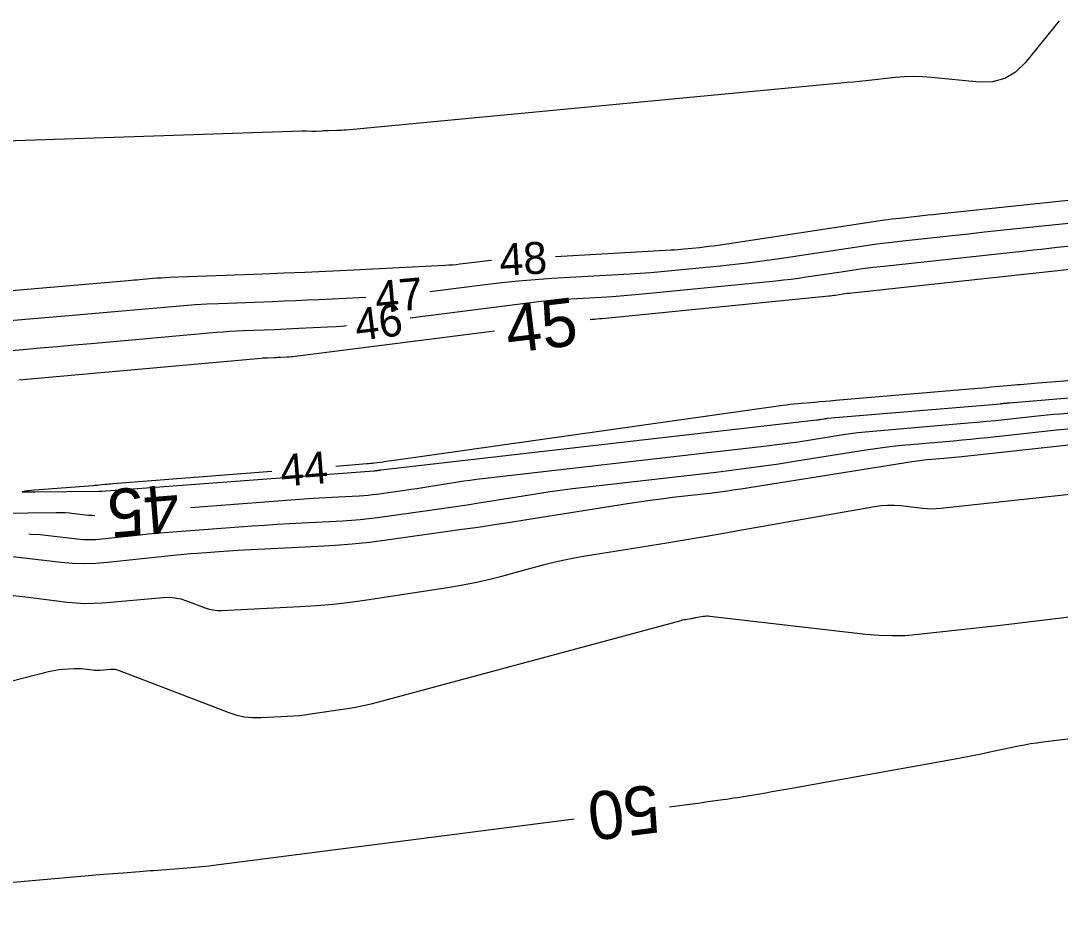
# Model space of a CAD drawing. Extents: x 2384780 to 2405861, y 547869 to 573706.
# Drawn here: x 2396171.7 to 2396236.6, y 552594.1 to 552650.2 of the extents above; entities that cross this region are included whole.
import ezdxf

# ---------------------------------------------------------------- set-up
doc = ezdxf.new("R2010")
doc.units = 0
doc.layers.add('Old_Level_60', color=7, linetype='Continuous')
doc.layers.add('Old_Level_61', color=7, linetype='Continuous')

msp = doc.modelspace()

# ---------------------------------------------------------------- linework, layer by layer
at = {"layer": 'Old_Level_60'}
for points in [[(2396236.55475, 552650.205), (2396234.43, 552647.58575), (2396233.8325, 552646.99525), (2396233.154, 552646.5975), (2396232.39475, 552646.3925), (2396231.55475, 552646.3805), (2396228.57175, 552646.66575), (2396228.00925, 552646.7055), (2396227.44675, 552646.71725), (2396226.88425, 552646.70075), (2396226.322, 552646.656), (2396224.4855, 552646.4645), (2396224.092, 552646.424), (2396223.69825, 552646.38425), (2396223.3045, 552646.34575), (2396222.91075, 552646.308), (2396192.03375, 552643.38775), (2396191.88425, 552643.375), (2396191.7345, 552643.365), (2396191.58475, 552643.35775), (2396191.43475, 552643.3535), (2396190.942, 552643.3435), (2396190.8385, 552643.3405), (2396190.735, 552643.336), (2396190.6315, 552643.33), (2396190.528, 552643.32225), (2396190.1905, 552643.29425), (2396190.118, 552643.2895), (2396190.04575, 552643.28725), (2396189.97325, 552643.28775), (2396189.90075, 552643.2905), (2396189.572, 552643.3095), (2396189.5015, 552643.31275), (2396189.431, 552643.31425), (2396189.3605, 552643.3145), (2396189.29, 552643.31275), (2396157.788, 552642.249)], [(2396240.267, 552639.31125), (2396229.01775, 552638.13625), (2396228.6825, 552638.101), (2396228.347, 552638.0655), (2396228.01175, 552638.0295), (2396227.6765, 552637.99325), (2396226.58125, 552637.874), (2396226.3465, 552637.84725), (2396226.1125, 552637.81825), (2396225.8785, 552637.7865), (2396225.645, 552637.75275), (2396215.26875, 552636.1885), (2396214.9775, 552636.1465), (2396214.68575, 552636.10825), (2396214.3935, 552636.0735), (2396214.10075, 552636.04275), (2396213.14425, 552635.94775), (2396212.939, 552635.9285), (2396212.73375, 552635.91125), (2396212.52825, 552635.89625), (2396212.32275, 552635.8835), (2396205.1005, 552635.47175)], [(2396239.1675, 552637.7635), (2396233.89275, 552637.2125), (2396232.88825, 552637.107), (2396231.88375, 552637.0005), (2396230.8795, 552636.89275), (2396229.87525, 552636.784), (2396226.595, 552636.42725), (2396225.8925, 552636.34725), (2396225.191, 552636.26), (2396224.4905, 552636.16525), (2396223.79075, 552636.0635), (2396219.09625, 552635.356), (2396218.17225, 552635.22275), (2396217.24675, 552635.101), (2396216.31975, 552634.99125), (2396215.39125, 552634.893), (2396212.35575, 552634.59175), (2396211.705, 552634.5305), (2396211.05375, 552634.47625), (2396210.402, 552634.42875), (2396209.7495, 552634.38825), (2396204.87575, 552634.11025), (2396203.83225, 552634.0415), (2396202.7905, 552633.955), (2396201.75025, 552633.85), (2396200.71175, 552633.727), (2396197.25975, 552633.288)], [(2396238.75375, 552636.28725), (2396236.42025, 552636.0435), (2396235.92025, 552635.991), (2396235.42025, 552635.93775), (2396234.92025, 552635.88425), (2396234.4205, 552635.83025), (2396225.60975, 552634.87175), (2396224.9385, 552634.79525), (2396224.26825, 552634.712), (2396223.59875, 552634.6215), (2396222.93025, 552634.52425), (2396220.748, 552634.1955), (2396220.28, 552634.12775), (2396219.81125, 552634.06625), (2396219.34175, 552634.01075), (2396218.8715, 552633.961), (2396210.77525, 552633.15725), (2396210.075, 552633.09125), (2396209.37425, 552633.033), (2396208.673, 552632.98175), (2396207.97125, 552632.938), (2396205.6775, 552632.80725), (2396205.1865, 552632.775), (2396204.69625, 552632.73425), (2396204.20675, 552632.68475), (2396203.718, 552632.627), (2396196.036, 552631.65)], [(2396201.10725, 552635.23825), (2396200.8805, 552635.2195), (2396200.54875, 552635.186), (2396200.21725, 552635.14675), (2396199.136, 552635.00925), (2396198.904, 552634.982), (2396198.67175, 552634.95925), (2396198.439, 552634.941), (2396198.20575, 552634.927), (2396192.0795, 552634.62375), (2396190.76675, 552634.56075), (2396189.45375, 552634.5015), (2396188.1405, 552634.44625), (2396186.82725, 552634.3945), (2396180.987, 552634.174), (2396180.733, 552634.16275), (2396180.4795, 552634.14825), (2396180.226, 552634.1305), (2396179.97275, 552634.1095), (2396179.14575, 552634.03575), (2396178.96875, 552634.02), (2396178.7915, 552634.0045), (2396178.61425, 552633.989), (2396178.437, 552633.97375), (2396161.20525, 552632.4985)], [(2396193.27625, 552632.93975), (2396190.32625, 552632.79375), (2396189.60625, 552632.75925), (2396188.88625, 552632.72675), (2396188.16625, 552632.69625), (2396187.446, 552632.668), (2396184.07275, 552632.54075), (2396183.35025, 552632.50875), (2396182.62825, 552632.4675), (2396181.90675, 552632.417), (2396181.186, 552632.35725), (2396177.83375, 552632.058), (2396177.11525, 552631.99425), (2396176.397, 552631.931), (2396175.6785, 552631.8685), (2396174.95975, 552631.80675), (2396165.4275, 552630.99075)], [(2396192.066, 552631.163), (2396191.957, 552631.15225), (2396191.4125, 552631.1095), (2396190.867, 552631.07725), (2396189.08325, 552630.989), (2396188.701, 552630.9705), (2396188.31875, 552630.95325), (2396187.9365, 552630.93725), (2396187.55425, 552630.92225), (2396185.60875, 552630.84875), (2396185.192, 552630.83025), (2396184.77575, 552630.8065), (2396184.35975, 552630.7775), (2396183.944, 552630.743), (2396176.1225, 552630.04475), (2396175.0625, 552629.9505), (2396174.0025, 552629.85725), (2396172.94225, 552629.765), (2396171.88175, 552629.67375), (2396168.418, 552629.37725)], [(2396259.96975, 552629.67075), (2396236.34225, 552627.6715), (2396236.066, 552627.64825), (2396235.78975, 552627.62525), (2396235.51375, 552627.6025), (2396235.2375, 552627.57975), (2396234.335, 552627.5065), (2396234.14175, 552627.4905), (2396233.9485, 552627.474), (2396233.755, 552627.45725), (2396233.562, 552627.43975), (2396232.30675, 552627.3255), (2396232.03775, 552627.30125), (2396231.76875, 552627.2775), (2396231.49975, 552627.254), (2396231.23075, 552627.231), (2396222.58875, 552626.49975), (2396222.2615, 552626.472), (2396221.9345, 552626.444), (2396221.6075, 552626.416), (2396221.2805, 552626.38775), (2396220.2125, 552626.295), (2396219.98375, 552626.27375), (2396219.75525, 552626.24925), (2396219.52725, 552626.2215), (2396219.2995, 552626.191), (2396195.0275, 552622.75525), (2396194.8585, 552622.7315), (2396194.68925, 552622.7085), (2396194.51975, 552622.686), (2396194.35025, 552622.66425), (2396193.79675, 552622.59375), (2396193.678, 552622.57925), (2396193.55925, 552622.5665), (2396193.44025, 552622.55475), (2396193.321, 552622.54475), (2396191.38725, 552622.392)], [(2396172.59675, 552620.79625), (2396176.603, 552620.847), (2396176.61275, 552620.847), (2396176.6225, 552620.8465), (2396176.632, 552620.846), (2396176.64175, 552620.845), (2396176.673, 552620.84125), (2396176.67975, 552620.84075), (2396176.6865, 552620.8405), (2396176.69325, 552620.84075), (2396176.7, 552620.84125), (2396176.742, 552620.84575), (2396176.75075, 552620.84675), (2396176.75975, 552620.8475), (2396176.76875, 552620.84825), (2396176.77775, 552620.849), (2396193.764, 552622.11875), (2396193.78, 552622.12), (2396193.79625, 552622.121), (2396193.8125, 552622.122), (2396193.82875, 552622.12275), (2396193.8815, 552622.1255), (2396193.893, 552622.12625), (2396193.90425, 552622.127), (2396193.9155, 552622.12825), (2396193.92675, 552622.12975), (2396193.99775, 552622.1395), (2396194.013, 552622.14175), (2396194.02825, 552622.144), (2396194.04325, 552622.14625), (2396194.0585, 552622.14875), (2396194.13225, 552622.1605), (2396194.148, 552622.163), (2396194.164, 552622.16525), (2396194.17975, 552622.16725), (2396194.19575, 552622.16925), (2396221.41, 552625.2975), (2396221.476, 552625.3055), (2396221.54175, 552625.31425), (2396221.6075, 552625.3235), (2396221.67325, 552625.33375), (2396221.8875, 552625.368), (2396221.9335, 552625.37475), (2396221.9795, 552625.38075), (2396222.02575, 552625.386), (2396222.072, 552625.3905), (2396232.87725, 552626.30475), (2396232.93425, 552626.30975), (2396232.991, 552626.315), (2396233.04775, 552626.32075), (2396233.1045, 552626.32675), (2396233.28975, 552626.34675), (2396233.3295, 552626.351), (2396233.36925, 552626.35475), (2396233.409, 552626.3585), (2396233.44875, 552626.362), (2396262.26125, 552628.8)], [(2396172.22525, 552618.172), (2396172.367, 552618.16675), (2396172.916, 552618.12975), (2396173.46425, 552618.07475), (2396175.253, 552617.867), (2396175.6365, 552617.833), (2396176.02, 552617.82075), (2396176.4035, 552617.83), (2396176.78725, 552617.86075), (2396179.17, 552618.11875), (2396179.68075, 552618.17175), (2396180.19175, 552618.22075), (2396180.7035, 552618.2655), (2396181.2155, 552618.30575), (2396186.17175, 552618.67625), (2396186.94925, 552618.732), (2396187.72725, 552618.7825), (2396188.5055, 552618.82825), (2396189.284, 552618.869), (2396191.8275, 552618.99375), (2396192.372, 552619.0265), (2396192.9155, 552619.0715), (2396193.45775, 552619.12875), (2396193.99875, 552619.198), (2396197.41, 552619.6735), (2396198.14075, 552619.77725), (2396198.871, 552619.88475), (2396199.60075, 552619.99575), (2396200.32975, 552620.1105), (2396203.874, 552620.67725), (2396204.634, 552620.7945), (2396205.39525, 552620.90325), (2396206.15775, 552621.00375), (2396206.92125, 552621.09575), (2396215.13075, 552622.0395), (2396216.3875, 552622.191), (2396217.64225, 552622.35625), (2396218.8955, 552622.53525), (2396220.1465, 552622.72775), (2396224.48225, 552623.41975), (2396225.2325, 552623.5325), (2396225.98425, 552623.63125), (2396226.738, 552623.716), (2396227.49325, 552623.787), (2396229.96325, 552623.996), (2396230.49225, 552624.04225), (2396231.02125, 552624.09175), (2396231.54975, 552624.14425), (2396232.078, 552624.2), (2396236.3845, 552624.66625), (2396237.30775, 552624.7635)], [(2396170.86325, 552616.8075), (2396174.2395, 552616.415), (2396174.963, 552616.35125), (2396175.68675, 552616.328), (2396176.4105, 552616.3455), (2396177.1345, 552616.4035), (2396181.07375, 552616.82975), (2396181.4905, 552616.87325), (2396181.90725, 552616.913), (2396182.3245, 552616.9495), (2396182.74225, 552616.9825), (2396184.10675, 552617.0845), (2396184.39925, 552617.1055), (2396184.692, 552617.1245), (2396184.98475, 552617.14175), (2396185.2775, 552617.157), (2396190.28025, 552617.4025), (2396191.35125, 552617.467), (2396192.42, 552617.5555), (2396193.48625, 552617.66775), (2396194.5505, 552617.804), (2396199.271, 552618.46225), (2396200.28225, 552618.60575), (2396201.2925, 552618.75425), (2396202.30225, 552618.908), (2396203.31125, 552619.06675), (2396209.609, 552620.07375), (2396210.30875, 552620.18175), (2396211.00975, 552620.282), (2396211.71175, 552620.3745), (2396212.41475, 552620.45925), (2396214.71325, 552620.7235), (2396215.20525, 552620.78275), (2396215.69675, 552620.8475), (2396216.1875, 552620.9175), (2396216.67725, 552620.993), (2396227.3705, 552622.69975), (2396227.6765, 552622.74575), (2396227.983, 552622.786), (2396228.29025, 552622.8205), (2396228.59825, 552622.8495), (2396229.6055, 552622.93475), (2396229.82125, 552622.9535), (2396230.037, 552622.97375), (2396230.2525, 552622.99525), (2396230.46775, 552623.018), (2396239.03925, 552623.946)], [(2396187.39975, 552622.07675), (2396177.47425, 552621.29275), (2396177.3525, 552621.28275), (2396177.23075, 552621.2725), (2396177.10925, 552621.2615), (2396176.98775, 552621.25025), (2396176.59075, 552621.2125), (2396176.50575, 552621.2045), (2396176.4205, 552621.197), (2396176.33525, 552621.18975), (2396176.25025, 552621.183), (2396172.59225, 552620.89825), (2396172.0045, 552620.84625), (2396171.8095, 552620.81175), (2396172.00675, 552620.795), (2396172.59675, 552620.79625)], [(2396171.2435, 552614.33025), (2396172.036, 552614.249), (2396174.62275, 552613.92225), (2396175.1775, 552613.867), (2396175.73275, 552613.84175), (2396176.28825, 552613.84625), (2396176.84475, 552613.8805), (2396180.60525, 552614.21325), (2396180.98025, 552614.2255), (2396181.34925, 552614.1955), (2396181.7125, 552614.123), (2396182.0695, 552614.00825), (2396183.2265, 552613.56425), (2396183.47675, 552613.48275), (2396183.73125, 552613.42825), (2396183.99, 552613.4005), (2396184.253, 552613.4), (2396189.14825, 552613.64025), (2396190.196, 552613.705), (2396191.241, 552613.79675), (2396192.28325, 552613.915), (2396193.32275, 552614.06), (2396198.37175, 552614.83), (2396199.226, 552614.9725), (2396200.07525, 552615.13875), (2396200.9195, 552615.3285), (2396201.75875, 552615.542), (2396204.49225, 552616.27825), (2396205.0795, 552616.4285), (2396205.67025, 552616.5635), (2396206.26425, 552616.68325), (2396206.86125, 552616.78775), (2396212.0545, 552617.6285), (2396213.167, 552617.81075), (2396214.27875, 552617.997), (2396215.39, 552618.18725), (2396216.50025, 552618.38175), (2396225.021, 552619.88975), (2396225.43025, 552619.947), (2396225.8405, 552619.9745), (2396226.25175, 552619.97175), (2396226.66375, 552619.93925), (2396228.01125, 552619.78375), (2396228.3, 552619.7585), (2396228.589, 552619.7495), (2396228.87775, 552619.7565), (2396229.16675, 552619.77975), (2396238.36225, 552620.7755)], [(2396156.8175, 552605.32075), (2396173.4535, 552609.58475), (2396173.66975, 552609.63475), (2396173.88775, 552609.6745), (2396174.10725, 552609.704), (2396174.32825, 552609.7235), (2396175.0535, 552609.76975), (2396175.20875, 552609.77575), (2396175.36375, 552609.77475), (2396175.5185, 552609.76625), (2396175.673, 552609.7505), (2396176.21825, 552609.6815), (2396176.335, 552609.67), (2396176.452, 552609.6645), (2396176.56925, 552609.6655), (2396176.6865, 552609.67275), (2396177.33425, 552609.73), (2396177.47175, 552609.7345), (2396177.6075, 552609.7235), (2396177.74075, 552609.697), (2396177.872, 552609.65475), (2396184.72175, 552607.0265), (2396185.205, 552606.86875), (2396185.69675, 552606.76325), (2396186.197, 552606.71), (2396186.7055, 552606.709), (2396188.38, 552606.79125), (2396188.7385, 552606.8135), (2396189.096, 552606.84475), (2396189.4525, 552606.88525), (2396189.808, 552606.93475), (2396192.12125, 552607.28775), (2396192.6155, 552607.37), (2396193.107, 552607.46625), (2396193.5955, 552607.576), (2396194.081, 552607.69975), (2396212.94775, 552612.78125), (2396213.0365, 552612.80375), (2396213.12575, 552612.82425), (2396213.2155, 552612.84225), (2396213.30575, 552612.858), (2396213.60125, 552612.906), (2396213.6645, 552612.91625), (2396213.72775, 552612.927), (2396213.791, 552612.93775), (2396213.85425, 552612.94875), (2396214.332, 552613.03325), (2396214.4345, 552613.04775), (2396214.53725, 552613.0545), (2396214.64025, 552613.054), (2396214.74325, 552613.04575), (2396224.47975, 552611.92225), (2396225.29775, 552611.85075), (2396226.116, 552611.825), (2396226.93425, 552611.845), (2396227.75275, 552611.91075), (2396230.42675, 552612.20025), (2396230.9995, 552612.26325), (2396231.57225, 552612.328), (2396232.14475, 552612.3945), (2396232.717, 552612.463), (2396248.70075, 552614.398)]]:
    msp.add_lwpolyline(points, dxfattribs=at)
at = {"layer": 'Old_Level_61'}
for points in [[(2396238.76525, 552634.8545), (2396223.63575, 552633.209), (2396223.48975, 552633.19225), (2396223.34425, 552633.17425), (2396223.19875, 552633.1545), (2396223.05325, 552633.13325), (2396222.579, 552633.06175), (2396222.47725, 552633.04725), (2396222.37525, 552633.03375), (2396222.27325, 552633.02175), (2396222.171, 552633.011), (2396208.02325, 552631.60625), (2396207.85975, 552631.591), (2396207.696, 552631.57725), (2396207.532, 552631.56525), (2396207.368, 552631.555), (2396207.262, 552631.549)], [(2396201.3055, 552630.83775), (2396188.8555, 552629.254), (2396188.72875, 552629.23925), (2396188.60175, 552629.22675), (2396188.47425, 552629.21675), (2396188.34675, 552629.20925), (2396187.93, 552629.1885), (2396187.84075, 552629.18425), (2396187.75125, 552629.18025), (2396187.662, 552629.1765), (2396187.5725, 552629.173), (2396187.118, 552629.15575), (2396187.0205, 552629.1515), (2396186.92325, 552629.146), (2396186.826, 552629.13925), (2396186.729, 552629.13125), (2396172.08625, 552627.8235), (2396171.84725, 552627.8025), (2396171.608, 552627.78125)], [(2396182.3175, 552619.82575), (2396189.96775, 552620.3975), (2396190.36475, 552620.426), (2396190.76175, 552620.45175), (2396191.159, 552620.47525), (2396191.55625, 552620.496), (2396192.8545, 552620.5595), (2396193.1325, 552620.57625), (2396193.40975, 552620.59925), (2396193.6865, 552620.6285), (2396193.96275, 552620.66375), (2396195.704, 552620.9065), (2396196.077, 552620.9595), (2396196.4495, 552621.01425), (2396196.822, 552621.071), (2396197.19425, 552621.1295), (2396199.00325, 552621.41875), (2396199.391, 552621.47875), (2396199.7795, 552621.53425), (2396200.16875, 552621.5855), (2396200.5585, 552621.6325), (2396218.27025, 552623.6685), (2396218.93175, 552623.74825), (2396219.592, 552623.83525), (2396220.2515, 552623.92925), (2396220.91, 552624.03075), (2396223.059, 552624.37375), (2396223.52, 552624.443), (2396223.98225, 552624.50375), (2396224.44525, 552624.55575), (2396224.9095, 552624.5995), (2396230.86575, 552625.1035), (2396231.436, 552625.1535), (2396232.00575, 552625.20675), (2396232.57525, 552625.26325), (2396233.1445, 552625.32325), (2396235.00325, 552625.5245), (2396235.4015, 552625.5665), (2396235.80025, 552625.606), (2396236.199, 552625.64325), (2396236.59825, 552625.67825), (2396255.65125, 552627.2905)], [(2396163.27725, 552619.3825), (2396173.93475, 552619.5175), (2396174.215, 552619.51675), (2396174.49475, 552619.50675), (2396174.774, 552619.48775), (2396175.053, 552619.46), (2396175.963, 552619.354), (2396176.15825, 552619.337), (2396176.33875, 552619.331)], [(2396212.2155, 552601.146), (2396213.16875, 552601.2685), (2396213.4965, 552601.311), (2396213.82425, 552601.35425), (2396214.15175, 552601.3985), (2396214.4795, 552601.4435), (2396215.549, 552601.592), (2396215.778, 552601.6245), (2396216.007, 552601.6585), (2396216.23575, 552601.69425), (2396216.464, 552601.73125), (2396218.2285, 552602.0235), (2396218.6065, 552602.08675), (2396218.98425, 552602.1515), (2396219.3615, 552602.2175), (2396219.739, 552602.28475), (2396230.053, 552604.14525), (2396230.59875, 552604.24575), (2396231.14375, 552604.35), (2396231.688, 552604.458), (2396232.2315, 552604.56975), (2396234.006, 552604.941), (2396234.387, 552605.0165), (2396234.76925, 552605.0835), (2396235.15275, 552605.14275), (2396235.53775, 552605.1935), (2396258.06925, 552607.92125)], [(2396145.182, 552594.1255), (2396176.8795, 552596.927), (2396177.19125, 552596.954), (2396177.503, 552596.98025), (2396177.815, 552597.00525), (2396178.12675, 552597.0295), (2396179.14625, 552597.107), (2396179.3645, 552597.1235), (2396179.583, 552597.14), (2396179.8015, 552597.15675), (2396180.01975, 552597.17325), (2396182.1225, 552597.33275), (2396182.57275, 552597.37), (2396183.0225, 552597.413), (2396183.4715, 552597.46175), (2396183.92, 552597.51625), (2396206.26425, 552600.38275)]]:
    msp.add_lwpolyline(points, dxfattribs=at)

# ---------------------------------------------------------------- texts
at = {"layer": 'Old_Level_60'}
for s, rotation, p in [('48', 3.344975, (2396201.66075, 552634.27175)), ('47', 4.9963222, (2396193.9315, 552631.94775)), ('46', 6.9927111, (2396192.7045, 552630.22475)), ('44', 4.5176056, (2396187.9965, 552621.121))]:
    msp.add_text(s, height=2, rotation=rotation, dxfattribs=at).set_placement(p)
at = {"layer": 'Old_Level_61'}
for s, rotation, p in [('45', 6.8101111, (2396202.17275, 552629.45375)), ('45', 184.7288722, (2396181.49725, 552621.28675)), ('50', 187.3101556, (2396211.39175, 552602.55275))]:
    msp.add_text(s, height=3, rotation=rotation, dxfattribs=at).set_placement(p)

doc.saveas('drawing.dxf')
